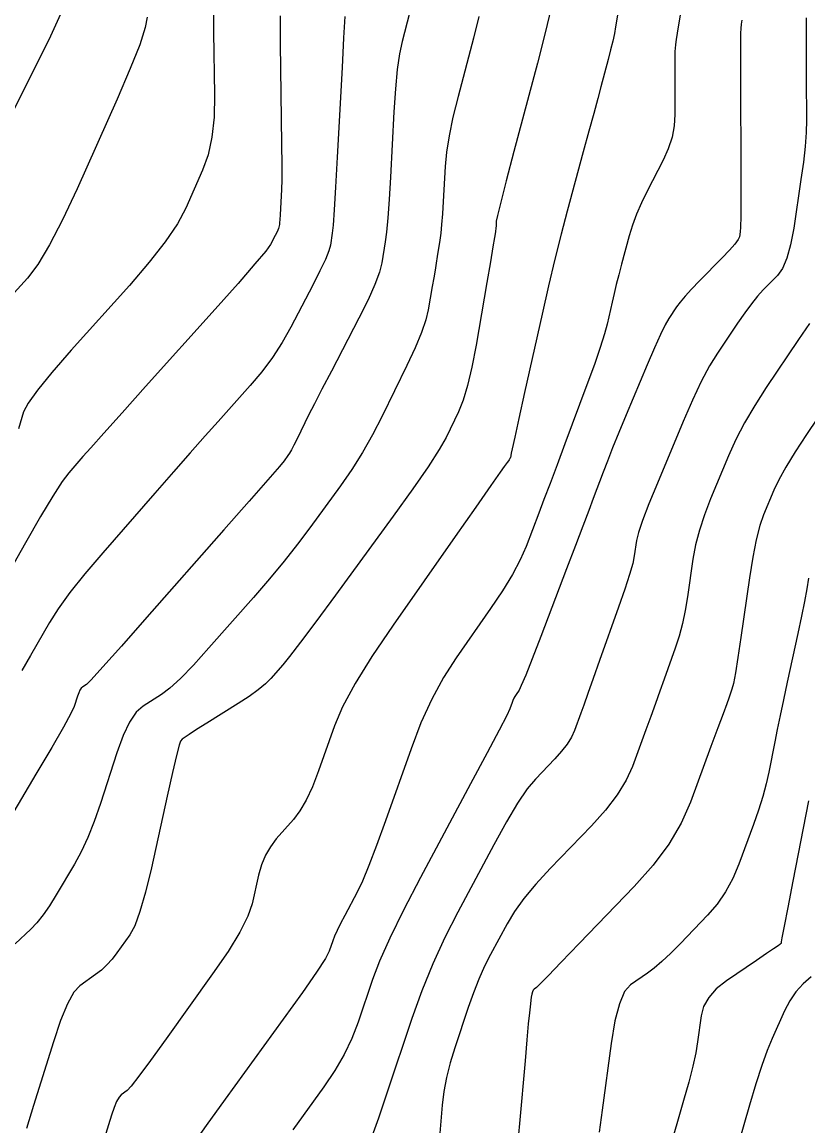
# Model space of a CAD drawing. Extents: x 2082232 to 2083549, y 592624 to 593832.
# Drawn here: x 2083139.94 to 2083172.73, y 593750.68 to 593796.74 of the extents above; entities that cross this region are included whole.
import ezdxf

# ---------------------------------------------------------------- set-up
doc = ezdxf.new("R2010")
doc.units = 0
doc.layers.add('DT_X_Contour_Major', color=7, linetype='Continuous')
doc.layers.add('DT_X_Contour_Minor', color=7, linetype='Continuous')

msp = doc.modelspace()

# ---------------------------------------------------------------- linework, layer by layer
at = {"layer": 'DT_X_Contour_Major'}
for points in [[(2083150.711, 593796.998), (2083150.707, 593795.834), (2083150.758, 593792.7), (2083150.772, 593791.634), (2083150.778, 593790.788), (2083150.776, 593790.162), (2083150.764, 593789.755), (2083150.722, 593788.962), (2083150.707, 593788.697), (2083150.695, 593788.497), (2083150.685, 593788.361), (2083150.678, 593788.29), (2083150.661, 593788.187), (2083150.647, 593788.135), (2083150.616, 593788.059), (2083150.568, 593787.957), (2083150.504, 593787.831), (2083150.311, 593787.46), (2083150.112, 593787.188), (2083149.659, 593786.647), (2083148.952, 593785.838), (2083147.992, 593784.761), (2083145.093, 593781.532), (2083144.114, 593780.441), (2083143.353, 593779.59), (2083142.808, 593778.979), (2083142.481, 593778.608), (2083141.897, 593777.939), (2083141.619, 593777.568), (2083141.224, 593776.958), (2083140.712, 593776.107), (2083140.082, 593775.017), (2083138.245, 593771.789)], [(2083164.811, 593797.197), (2083164.705, 593796.537), (2083164.656, 593796.267), (2083164.588, 593795.952), (2083164.501, 593795.59), (2083164.396, 593795.183), (2083164.091, 593794.038), (2083163.96, 593793.546), (2083163.794, 593792.93), (2083163.594, 593792.19), (2083163.361, 593791.326), (2083162.691, 593788.856), (2083162.437, 593787.892), (2083162.178, 593786.853), (2083161.913, 593785.739), (2083161.642, 593784.55), (2083160.913, 593781.279), (2083160.673, 593780.201), (2083160.499, 593779.42), (2083160.393, 593778.937), (2083160.353, 593778.751), (2083160.336, 593778.652), (2083160.33, 593778.618), (2083160.324, 593778.591), (2083160.318, 593778.569), (2083160.312, 593778.555), (2083160.297, 593778.523), (2083160.286, 593778.505), (2083160.264, 593778.473), (2083160.232, 593778.427), (2083160.189, 593778.368), (2083160.06, 593778.191), (2083159.896, 593777.96), (2083159.5, 593777.397), (2083158.874, 593776.504), (2083158.017, 593775.28), (2083155.422, 593771.574), (2083154.539, 593770.27), (2083153.837, 593769.136), (2083153.316, 593768.172), (2083152.975, 593767.379), (2083152.308, 593765.491), (2083152.055, 593764.834), (2083151.797, 593764.277), (2083151.535, 593763.822), (2083151.268, 593763.467), (2083150.549, 593762.655), (2083150.301, 593762.332), (2083150.095, 593761.974), (2083149.931, 593761.579), (2083149.81, 593761.148), (2083149.543, 593759.95), (2083149.365, 593759.43), (2083149.03, 593758.768), (2083148.538, 593757.965), (2083147.89, 593757.02), (2083145.954, 593754.312), (2083145.307, 593753.416), (2083144.819, 593752.757), (2083144.49, 593752.337), (2083144.321, 593752.154), (2083144.08, 593751.983), (2083143.987, 593751.882), (2083143.888, 593751.705), (2083143.784, 593751.452), (2083143.673, 593751.123), (2083143.371, 593750.146)], [(2083174.077, 593781.616), (2083172.679, 593779.534), (2083172.2, 593778.803), (2083171.813, 593778.171), (2083171.516, 593777.639), (2083171.31, 593777.205), (2083170.882, 593776.183), (2083170.725, 593775.731), (2083170.574, 593775.141), (2083170.43, 593774.413), (2083170.292, 593773.548), (2083169.933, 593771.058), (2083169.809, 593770.223), (2083169.706, 593769.586), (2083169.624, 593769.147), (2083169.563, 593768.906), (2083169.429, 593768.528), (2083169.345, 593768.296), (2083169.194, 593767.881), (2083168.975, 593767.285), (2083168.688, 593766.507), (2083167.834, 593764.189), (2083167.447, 593763.318), (2083166.925, 593762.44), (2083166.269, 593761.557), (2083165.479, 593760.669), (2083163.192, 593758.292), (2083162.437, 593757.509), (2083161.887, 593756.943), (2083161.542, 593756.593), (2083161.402, 593756.459), (2083161.304, 593756.392), (2083161.269, 593756.351), (2083161.238, 593756.281), (2083161.212, 593756.179), (2083161.19, 593756.048), (2083161.137, 593755.656), (2083161.109, 593755.405), (2083161.064, 593754.945), (2083161.004, 593754.276), (2083160.927, 593753.398), (2083160.701, 593750.779), (2083160.615, 593749.89)]]:
    msp.add_lwpolyline(points, dxfattribs=at)
at = {"layer": 'DT_X_Contour_Minor'}
for points in [[(2083141.687, 593797.382), (2083141.132, 593796.159), (2083140.411, 593794.693), (2083138.268, 593790.458)], [(2083156.11, 593797.107), (2083155.798, 593795.93), (2083155.689, 593795.416), (2083155.596, 593794.757), (2083155.517, 593793.951), (2083155.455, 593793), (2083155.309, 593790.269), (2083155.254, 593789.332), (2083155.201, 593788.569), (2083155.148, 593787.98), (2083155.096, 593787.565), (2083154.959, 593786.69), (2083154.86, 593786.3), (2083154.667, 593785.785), (2083154.378, 593785.146), (2083153.995, 593784.383), (2083152.847, 593782.181), (2083152.454, 593781.427), (2083152.138, 593780.814), (2083151.898, 593780.343), (2083151.734, 593780.014), (2083151.4, 593779.325), (2083151.283, 593779.089), (2083151.183, 593778.898), (2083151.1, 593778.752), (2083151.034, 593778.651), (2083150.88, 593778.44), (2083150.679, 593778.2), (2083150.192, 593777.638), (2083149.418, 593776.754), (2083148.358, 593775.548), (2083145.149, 593771.903), (2083144.089, 593770.702), (2083143.315, 593769.834), (2083142.827, 593769.298), (2083142.626, 593769.096), (2083142.471, 593768.999), (2083142.414, 593768.947), (2083142.358, 593768.865), (2083142.304, 593768.752), (2083142.252, 593768.608), (2083142.114, 593768.185), (2083141.976, 593767.889), (2083141.664, 593767.318), (2083141.179, 593766.474), (2083140.52, 593765.355), (2083138.533, 593762.007)], [(2083145.155, 593796.951), (2083145.081, 593796.509), (2083144.849, 593795.792), (2083144.458, 593794.799), (2083143.909, 593793.53), (2083142.235, 593789.78), (2083141.634, 593788.493), (2083141.089, 593787.443), (2083140.598, 593786.632), (2083140.163, 593786.058), (2083139.076, 593784.844)], [(2083158.999, 593796.977), (2083158.777, 593796.064), (2083158.133, 593793.636), (2083157.918, 593792.77), (2083157.756, 593791.995), (2083157.647, 593791.31), (2083157.591, 593790.715), (2083157.513, 593789.248), (2083157.482, 593788.735), (2083157.448, 593788.295), (2083157.412, 593787.929), (2083157.374, 593787.636), (2083157.267, 593786.955), (2083157.224, 593786.685), (2083157.175, 593786.388), (2083157.121, 593786.063), (2083157.06, 593785.711), (2083156.892, 593784.734), (2083156.789, 593784.314), (2083156.605, 593783.787), (2083156.34, 593783.153), (2083155.995, 593782.412), (2083154.966, 593780.294), (2083154.568, 593779.517), (2083154.147, 593778.774), (2083153.701, 593778.065), (2083153.232, 593777.39), (2083151.948, 593775.635), (2083151.44, 593774.96), (2083150.878, 593774.252), (2083150.262, 593773.511), (2083149.593, 593772.737), (2083147.736, 593770.627), (2083147.09, 593769.912), (2083146.546, 593769.349), (2083146.104, 593768.94), (2083145.764, 593768.682), (2083144.992, 593768.199), (2083144.707, 593767.942), (2083144.429, 593767.532), (2083144.16, 593766.969), (2083143.898, 593766.253), (2083143.211, 593764.141), (2083142.95, 593763.388), (2083142.682, 593762.713), (2083142.408, 593762.116), (2083142.126, 593761.597), (2083141.366, 593760.317), (2083141.086, 593759.868), (2083140.816, 593759.482), (2083140.556, 593759.158), (2083140.305, 593758.896), (2083139.651, 593758.283)], [(2083147.932, 593797.264), (2083147.933, 593796.319), (2083147.975, 593793.707), (2083147.955, 593792.776), (2083147.866, 593791.941), (2083147.706, 593791.202), (2083147.476, 593790.56), (2083146.768, 593788.976), (2083146.422, 593788.329), (2083145.915, 593787.577), (2083145.247, 593786.719), (2083144.418, 593785.756), (2083141.991, 593783.046), (2083141.184, 593782.124), (2083140.585, 593781.388), (2083140.192, 593780.839), (2083140.007, 593780.478), (2083139.788, 593779.762)], [(2083153.407, 593796.98), (2083153.36, 593796.079), (2083153.295, 593794.842), (2083153.095, 593791.101), (2083153.025, 593789.85), (2083152.968, 593788.904), (2083152.921, 593788.264), (2083152.887, 593787.928), (2083152.81, 593787.438), (2083152.742, 593787.196), (2083152.596, 593786.835), (2083152.371, 593786.356), (2083152.068, 593785.759), (2083151.155, 593784.009), (2083150.793, 593783.365), (2083150.39, 593782.745), (2083149.947, 593782.148), (2083149.463, 593781.575), (2083148.12, 593780.078), (2083147.577, 593779.47), (2083146.956, 593778.769), (2083146.258, 593777.975), (2083145.481, 593777.087), (2083143.307, 593774.596), (2083142.557, 593773.714), (2083141.936, 593772.935), (2083141.446, 593772.261), (2083141.086, 593771.691), (2083140.3, 593770.308), (2083139.93, 593769.683)], [(2083162.014, 593797.336), (2083161.769, 593796.29), (2083161.444, 593795.021), (2083160.468, 593791.341), (2083160.147, 593790.124), (2083159.917, 593789.233), (2083159.777, 593788.668), (2083159.727, 593788.429), (2083159.717, 593788.226), (2083159.712, 593788.155), (2083159.708, 593788.095), (2083159.703, 593788.044), (2083159.697, 593788.004), (2083159.683, 593787.909), (2083159.657, 593787.756), (2083159.59, 593787.365), (2083159.482, 593786.738), (2083159.334, 593785.874), (2083158.883, 593783.254), (2083158.71, 593782.344), (2083158.531, 593781.579), (2083158.346, 593780.959), (2083158.153, 593780.483), (2083157.631, 593779.409), (2083157.347, 593778.902), (2083156.885, 593778.186), (2083156.246, 593777.261), (2083155.43, 593776.129), (2083153.017, 593772.83), (2083152.201, 593771.72), (2083151.564, 593770.866), (2083151.107, 593770.268), (2083150.828, 593769.925), (2083150.323, 593769.351), (2083150.096, 593769.124), (2083149.793, 593768.875), (2083149.416, 593768.602), (2083148.964, 593768.307), (2083147.657, 593767.49), (2083147.225, 593767.218), (2083146.909, 593767.015), (2083146.708, 593766.881), (2083146.624, 593766.817), (2083146.553, 593766.737), (2083146.499, 593766.571), (2083146.389, 593766.132), (2083146.223, 593765.421), (2083146.001, 593764.437), (2083145.336, 593761.45), (2083145.092, 593760.435), (2083144.861, 593759.63), (2083144.643, 593759.035), (2083144.436, 593758.65), (2083143.902, 593757.903), (2083143.696, 593757.636), (2083143.479, 593757.396), (2083143.25, 593757.182), (2083143.01, 593756.995), (2083142.355, 593756.531), (2083142.102, 593756.255), (2083141.833, 593755.772), (2083141.548, 593755.083), (2083141.247, 593754.189), (2083140.424, 593751.529), (2083140.122, 593750.571)], [(2083167.395, 593797.039), (2083167.272, 593796.276), (2083167.232, 593796.015), (2083167.203, 593795.802), (2083167.186, 593795.637), (2083167.18, 593795.522), (2083167.185, 593792.89), (2083167.155, 593792.416), (2083167.061, 593791.939), (2083166.905, 593791.459), (2083166.686, 593790.976), (2083166.019, 593789.683), (2083165.785, 593789.203), (2083165.583, 593788.733), (2083165.414, 593788.273), (2083165.277, 593787.822), (2083164.955, 593786.633), (2083164.839, 593786.2), (2083164.735, 593785.793), (2083164.642, 593785.411), (2083164.56, 593785.055), (2083164.356, 593784.141), (2083164.246, 593783.726), (2083164.069, 593783.164), (2083163.824, 593782.457), (2083163.512, 593781.604), (2083162.59, 593779.136), (2083162.263, 593778.261), (2083161.972, 593777.487), (2083161.718, 593776.815), (2083161.501, 593776.245), (2083160.971, 593774.858), (2083160.73, 593774.307), (2083160.403, 593773.692), (2083159.99, 593773.015), (2083159.492, 593772.274), (2083158.05, 593770.214), (2083157.526, 593769.397), (2083157.039, 593768.492), (2083156.587, 593767.499), (2083156.171, 593766.417), (2083155.11, 593763.415), (2083154.737, 593762.385), (2083154.415, 593761.545), (2083154.145, 593760.896), (2083153.925, 593760.437), (2083153.406, 593759.467), (2083153.229, 593759.129), (2083153.087, 593758.839), (2083152.979, 593758.599), (2083152.906, 593758.409), (2083152.758, 593757.966), (2083152.596, 593757.665), (2083152.222, 593757.092), (2083151.636, 593756.248), (2083150.836, 593755.132), (2083148.422, 593751.794), (2083147.628, 593750.691), (2083147.057, 593749.885)], [(2083169.968, 593796.817), (2083169.947, 593796.655), (2083169.932, 593796.474), (2083169.923, 593796.275), (2083169.92, 593796.057), (2083169.923, 593794.598), (2083169.931, 593790.204), (2083169.931, 593789.295), (2083169.928, 593788.623), (2083169.921, 593788.189), (2083169.911, 593787.991), (2083169.88, 593787.78), (2083169.825, 593787.665), (2083169.685, 593787.481), (2083169.459, 593787.226), (2083169.148, 593786.9), (2083168.204, 593785.94), (2083167.878, 593785.601), (2083167.611, 593785.308), (2083167.402, 593785.058), (2083167.25, 593784.853), (2083166.923, 593784.366), (2083166.774, 593784.108), (2083166.575, 593783.7), (2083166.325, 593783.143), (2083166.023, 593782.436), (2083165.15, 593780.352), (2083164.845, 593779.616), (2083164.583, 593778.973), (2083164.363, 593778.421), (2083164.188, 593777.962), (2083163.776, 593776.86), (2083163.591, 593776.367), (2083163.343, 593775.713), (2083163.033, 593774.898), (2083162.66, 593773.923), (2083161.584, 593771.108), (2083161.225, 593770.176), (2083160.955, 593769.49), (2083160.774, 593769.052), (2083160.682, 593768.86), (2083160.555, 593768.678), (2083160.509, 593768.606), (2083160.466, 593768.526), (2083160.426, 593768.439), (2083160.389, 593768.343), (2083160.295, 593768.078), (2083160.167, 593767.809), (2083159.851, 593767.197), (2083159.349, 593766.245), (2083158.659, 593764.952), (2083156.571, 593761.048), (2083155.858, 593759.684), (2083155.285, 593758.519), (2083154.852, 593757.552), (2083154.558, 593756.785), (2083153.962, 593755.004), (2083153.705, 593754.335), (2083153.382, 593753.665), (2083152.993, 593752.992), (2083152.538, 593752.318), (2083151.235, 593750.517)], [(2083172.659, 593796.913), (2083172.66, 593796.593), (2083172.664, 593794.404), (2083172.667, 593792.651), (2083172.654, 593792.134), (2083172.611, 593791.548), (2083172.541, 593790.892), (2083172.441, 593790.168), (2083172.138, 593788.143), (2083172.01, 593787.45), (2083171.856, 593786.891), (2083171.673, 593786.464), (2083171.464, 593786.17), (2083170.869, 593785.564), (2083170.634, 593785.307), (2083170.377, 593784.99), (2083170.097, 593784.612), (2083169.794, 593784.174), (2083168.957, 593782.927), (2083168.632, 593782.397), (2083168.284, 593781.744), (2083167.915, 593780.969), (2083167.524, 593780.07), (2083166.452, 593777.508), (2083166.096, 593776.638), (2083165.832, 593775.948), (2083165.66, 593775.438), (2083165.579, 593775.108), (2083165.487, 593774.469), (2083165.42, 593774.156), (2083165.288, 593773.694), (2083165.091, 593773.084), (2083164.828, 593772.326), (2083164.042, 593770.106), (2083163.771, 593769.344), (2083163.549, 593768.722), (2083163.376, 593768.241), (2083163.252, 593767.9), (2083162.987, 593767.179), (2083162.861, 593766.903), (2083162.684, 593766.615), (2083162.455, 593766.315), (2083162.175, 593766.003), (2083161.359, 593765.154), (2083161.021, 593764.744), (2083160.618, 593764.151), (2083160.152, 593763.374), (2083159.621, 593762.413), (2083158.119, 593759.606), (2083157.578, 593758.539), (2083157.079, 593757.442), (2083156.623, 593756.316), (2083156.21, 593755.161), (2083155.166, 593752.042), (2083154.814, 593751.006), (2083154.542, 593750.237)], [(2083172.792, 593784.166), (2083172.339, 593783.496), (2083170.991, 593781.488), (2083170.513, 593780.745), (2083170.092, 593780.022), (2083169.726, 593779.32), (2083169.417, 593778.638), (2083168.667, 593776.846), (2083168.41, 593776.184), (2083168.203, 593775.544), (2083168.045, 593774.926), (2083167.936, 593774.328), (2083167.71, 593772.764), (2083167.615, 593772.189), (2083167.497, 593771.64), (2083167.357, 593771.115), (2083167.196, 593770.616), (2083166.735, 593769.317), (2083166.558, 593768.82), (2083166.371, 593768.302), (2083166.175, 593767.763), (2083165.97, 593767.204), (2083165.41, 593765.684), (2083165.146, 593765.102), (2083164.773, 593764.495), (2083164.291, 593763.862), (2083163.701, 593763.205), (2083161.981, 593761.417), (2083161.384, 593760.771), (2083160.885, 593760.172), (2083160.483, 593759.621), (2083160.178, 593759.118), (2083159.494, 593757.84), (2083159.244, 593757.341), (2083159.004, 593756.805), (2083158.776, 593756.23), (2083158.559, 593755.618), (2083157.995, 593753.934), (2083157.804, 593753.312), (2083157.654, 593752.707), (2083157.544, 593752.119), (2083157.475, 593751.548), (2083157.346, 593750.05)], [(2083172.758, 593773.531), (2083172.688, 593773.098), (2083172.591, 593772.57), (2083172.466, 593771.948), (2083172.314, 593771.231), (2083171.87, 593769.193), (2083171.713, 593768.464), (2083171.574, 593767.808), (2083171.454, 593767.224), (2083171.352, 593766.713), (2083171.106, 593765.445), (2083170.997, 593764.952), (2083170.853, 593764.422), (2083170.676, 593763.856), (2083170.464, 593763.253), (2083169.854, 593761.599), (2083169.601, 593761), (2083169.299, 593760.447), (2083168.947, 593759.938), (2083168.546, 593759.473), (2083167.411, 593758.293), (2083167.006, 593757.884), (2083166.641, 593757.54), (2083166.317, 593757.262), (2083166.034, 593757.05), (2083165.333, 593756.571), (2083165.085, 593756.284), (2083164.868, 593755.781), (2083164.68, 593755.061), (2083164.523, 593754.126), (2083164.145, 593751.343), (2083164.02, 593750.42)], [(2083172.75, 593764.24), (2083172.101, 593760.899), (2083171.888, 593759.801), (2083171.736, 593759.012), (2083171.645, 593758.533), (2083171.614, 593758.363), (2083171.612, 593758.323), (2083171.61, 593758.309), (2083171.605, 593758.296), (2083171.597, 593758.285), (2083171.587, 593758.274), (2083171.554, 593758.249), (2083171.484, 593758.201), (2083171.3, 593758.074), (2083171, 593757.87), (2083170.586, 593757.587), (2083169.328, 593756.728), (2083168.908, 593756.395), (2083168.593, 593756.042), (2083168.382, 593755.668), (2083168.274, 593755.274), (2083168.127, 593754.193), (2083168.05, 593753.736), (2083167.926, 593753.176), (2083167.758, 593752.512), (2083167.544, 593751.745), (2083166.913, 593749.562)], [(2083172.868, 593756.908), (2083172.531, 593756.614), (2083172.234, 593756.279), (2083171.977, 593755.904), (2083171.76, 593755.488), (2083171.236, 593754.327), (2083171.03, 593753.826), (2083170.803, 593753.195), (2083170.557, 593752.433), (2083170.29, 593751.542), (2083169.553, 593748.99)]]:
    msp.add_lwpolyline(points, dxfattribs=at)

doc.saveas('drawing.dxf')
